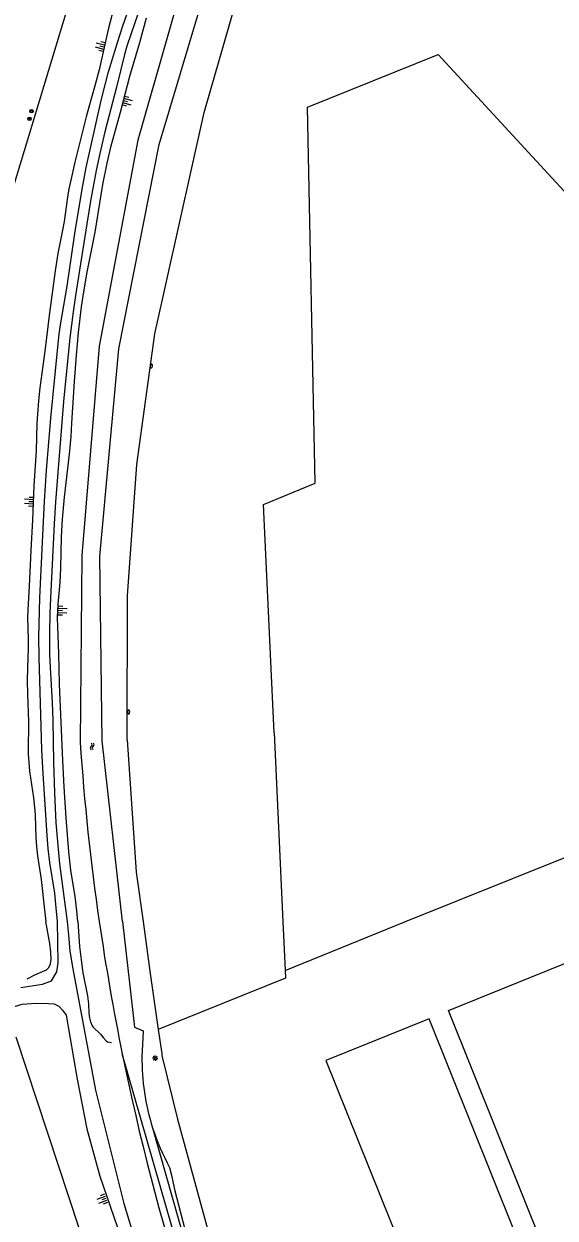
# Model space of a CAD drawing. Extents: x 126000 to 131009, y 393000 to 395500.
# Drawn here: x 130320.8 to 130441.7, y 393932.5 to 394204.3 of the extents above; entities that cross this region are included whole.
import ezdxf

# ---------------------------------------------------------------- set-up
doc = ezdxf.new("R2010")
doc.units = 0
for name, color, linetype in [('gg-afsc-hekwerk', 7, 'Continuous'), ('gg-bbg-hoofdgebouw', 7, 'Continuous'), ('gg-knt-bovenkant onderkant talud', 7, 'Continuous'), ('gg-knt-onverhard', 7, 'Continuous'), ('gg-kntw-bovenkant insteek waterloop', 7, 'Continuous'), ('gg-kntw-waterlijn', 7, 'Continuous'), ('gt-grn-groengrens', 7, 'Continuous'), ('gt-symb-boom', 7, 'Continuous'), ('gt-symb-brandkraan', 7, 'Continuous'), ('gt-symb-lichtmast', 7, 'Continuous'), ('gt-symb-talud symbool', 7, 'Continuous'), ('gt-symb-watersymbool', 7, 'Continuous')]:
    doc.layers.add(name, color=color, linetype=linetype)

# ---------------------------------------------------------------- blocks, each defined once
blk = doc.blocks.new('gt0-BR')
at = {"layer": 'gt-symb-brandkraan'}
for centre, radius, start, end in [((-0.24, 0), 0.206, 107.5669, 252.4331), ((0.6, -2.66), 3, 106.892, 107.5669), ((0, -0.69), 0.938, 73.108, 106.892), ((-0.6, -2.66), 3, 72.4331, 73.108), ((0.24, 0), 0.206, 287.567, 72.4331), ((0.6, 2.66), 3, 252.4331, 253.108), ((0, 0.69), 0.938, 253.108, 286.8921), ((-0.6, 2.66), 3, 286.8921, 287.567)]:
    blk.add_arc(centre, radius, start, end, dxfattribs=at)
blk = doc.blocks.new('gt0-TALUD_1')
at = {"layer": 'gt-symb-talud symbool'}
for p, q in [((-1, -1), (-1, 0)), ((-0.5, -2), (-0.5, 0)), ((0, -1), (0, 0)), ((0.5, -2), (0.5, 0)), ((1, -1), (1, 0))]:
    blk.add_line(p, q, dxfattribs=at)
blk = doc.blocks.new('gt0-WA')
at = {"layer": 'gt-symb-watersymbool'}
for centre, start, end in [((-0.32, 0.02), 28.0725, 151.9275), ((0.43, 0.42), 208.0725, 331.9275), ((-0.32, -0.43), 28.0725, 151.9275), ((0.43, -0.03), 208.0725, 331.9275)]:
    blk.add_arc(centre, 0.425, start, end, dxfattribs=at)
blk = doc.blocks.new('gt0-BOOM')
at = {"layer": 'gt-symb-boom'}
for radius in [0.4, 0.2]:
    blk.add_circle((0, 0), radius, dxfattribs=at)
blk = doc.blocks.new('gt0-LMAST')
at = {"layer": 'gt-symb-lichtmast'}
for p, q in [((-0.18, 0.17), (-0.45, 0.44)), ((0, 0.25), (0, 0.62)), ((0.17, 0.17), (0.44, 0.44)), ((-0.25, 0), (-0.63, 0)), ((-0.18, -0.18), (-0.45, -0.45)), ((0, -0.25), (0, -0.63)), ((0.44, -0.45), (0.17, -0.18)), ((0.25, 0), (0.62, 0))]:
    blk.add_line(p, q, dxfattribs=at)
blk.add_circle((0, 0), 0.25, dxfattribs=at)

msp = doc.modelspace()

# ---------------------------------------------------------------- linework, layer by layer
at = {"layer": 'gg-afsc-hekwerk'}
for p, q in [((130347.91, 394000), (130349.45, 393988.71)), ((130349.45, 393988.71), (130351.37, 393975.44)), ((130351.37, 393975.44), (130352.16, 393970.02))]:
    msp.add_line(p, q, dxfattribs=at)
for points in [[(130344.28, 394041.37), (130344.39, 394074.09), (130346.46, 394103.98), (130350.59, 394133.73), (130361.79, 394184.08), (130370.11, 394212.87), (130380.82, 394244.03), (130391.8, 394271.95), (130402.73, 394296.59), (130412.31, 394302.06)], [(130344.28, 394041.37), (130346.38, 394011.23), (130347.91, 394000)], [(130518.08, 393804.24), (130450.49, 393897.35), (130417.4, 393979.8), (130452.86, 393994.13)], [(130380.23, 393988.91), (130380.31, 393987.15), (130351.37, 393975.44)], [(130352.16, 393970.02), (130352.22, 393969.57), (130355.72, 393955.06), (130364.98, 393921.2), (130389.33, 393858.66), (130441.55, 393732.61)]]:
    msp.add_lwpolyline(points, dxfattribs=at)
at = {"layer": 'gg-bbg-hoofdgebouw'}
for points in [[(130377.72, 394042.99), (130375.32, 394094.92), (130387.1, 394099.72), (130385.31, 394185.32), (130415.06, 394197.31), (130463.41, 394144.89), (130473.05, 394148.65), (130472.77, 394149.32), (130472.52, 394149.22), (130472.4, 394149.52), (130486.56, 394155.2)], [(130377.72, 394042.99), (130379.7, 394000), (130380.23, 393988.91)], [(130380.23, 393988.91), (130407.67, 394000), (130444.5, 394014.83)], [(130402.64, 393858), (130402.88, 393857.66), (130403.39, 393858.03), (130459.16, 393781.07), (130504.62, 393814.17), (130446.66, 393894.17), (130413.01, 393977.88), (130389.49, 393968.43), (130421.42, 393889.08), (130401.98, 393875.06)]]:
    msp.add_lwpolyline(points, dxfattribs=at)
at = {"layer": 'gg-knt-bovenkant onderkant talud'}
for points in [[(130347.88, 394231.88), (130347.94, 394230.89), (130347.91, 394229.88), (130347.35, 394225.15), (130347.01, 394223.19), (130346.76, 394222.11), (130346.17, 394220.21), (130345.06, 394217.41), (130342.92, 394212.5), (130341.76, 394209.37), (130340.87, 394206.5), (130339.96, 394202.96), (130337.95, 394193.82), (130336.97, 394190.12), (130335.54, 394185.32)], [(130333.05, 394000), (130332.83, 394002.44), (130332.42, 394005.75), (130331.49, 394011.68), (130331.02, 394015.9), (130330.41, 394023.64), (130329.95, 394030.64), (130329.64, 394036.63), (130328.9, 394054.02), (130328.73, 394061.01), (130328.5, 394067.11), (130328.47, 394069.11), (130328.6, 394072.2), (130329.01, 394077.19), (130329.21, 394080.42), (130329.37, 394087.57), (130329.59, 394091.56), (130330.03, 394096.55), (130331.15, 394106.36), (130331.53, 394110.39), (130331.73, 394113.38), (130332.28, 394122.87), (130332.74, 394128.85), (130333.24, 394134.05), (130333.93, 394139.88), (130334.35, 394142.85), (130335.17, 394147.78), (130337.01, 394156.86), (130338.77, 394167.7), (130339.75, 394172.6), (130340.68, 394176.49), (130342.8, 394184.15), (130344.93, 394192.38), (130347.2, 394200.05), (130348.66, 394205.63)], [(130335.54, 394185.32), (130334.94, 394183.1), (130332.41, 394172.8), (130331.44, 394168.71), (130331.03, 394166.76), (130330.68, 394164.79), (130329.92, 394159.27), (130329.58, 394157.3), (130328.54, 394151.99), (130327.91, 394148.04), (130326.59, 394138.54), (130325.52, 394129.82), (130324.4, 394121.45), (130324.08, 394118.47), (130323.85, 394115.48), (130323.75, 394113.39), (130323.55, 394107.15), (130323.02, 394099.16), (130322.73, 394091.38), (130322.34, 394084.4), (130321.99, 394076.32), (130321.73, 394072.33), (130321.64, 394069.33), (130321.76, 394064.14), (130321.73, 394062.14), (130321.57, 394057.75), (130321.53, 394054.75), (130321.57, 394051.75), (130321.83, 394045.51), (130321.84, 394044.12), (130321.76, 394040.12), (130321.78, 394038.12), (130321.89, 394036.24), (130322.1, 394034.25), (130322.98, 394028.19), (130323.3, 394025.21), (130323.35, 394024.21), (130323.48, 394019.21), (130323.62, 394016.98), (130323.88, 394014.99), (130324.73, 394009.62), (130325.44, 394002.65), (130325.81, 394000)], [(130321.51, 393986.99), (130323.26, 393987.92), (130325.03, 393988.62), (130325.95, 393989.06), (130326.5, 393989.55), (130326.88, 393990.42), (130327, 393991.46), (130326.93, 393993.08), (130326.66, 393995.04), (130325.81, 394000)], [(130333.05, 394000), (130333.48, 393994.32), (130333.8, 393991.32), (130334.23, 393988.35), (130335.28, 393983.08), (130335.49, 393981.3), (130335.6, 393979.17), (130335.71, 393978.14), (130335.93, 393977.17), (130336.32, 393976.31), (130336.55, 393975.99), (130338.22, 393974.41), (130338.86, 393973.61), (130339.52, 393972.86), (130339.83, 393972.64), (130340.73, 393972.47)], [(130344.84, 393884.56), (130347.77, 393886.55), (130319.04, 393973.7)]]:
    msp.add_lwpolyline(points, dxfattribs=at)
at = {"layer": 'gg-knt-onverhard'}
for points in [[(130347.61, 394209.14), (130345.1, 394201.87), (130344.23, 394199.2), (130343.68, 394197.28), (130341.84, 394189.83), (130339.22, 394179.69), (130338.07, 394174.77), (130337.24, 394170.86), (130336.02, 394164.37), (130335.08, 394158.78), (130332.51, 394142.48), (130331.97, 394138.75), (130331.24, 394132.79), (130329.8, 394118.37), (130328, 394095.54), (130327.7, 394090.54), (130326.92, 394075.22), (130326.71, 394070.22), (130326.59, 394065.49), (130326.63, 394060.8), (130326.76, 394057.8), (130327.23, 394049.82), (130327.37, 394045.76), (130327.52, 394036.27), (130327.74, 394029.27), (130328.09, 394022.48), (130328.56, 394016.5), (130328.9, 394013.18), (130330.62, 394000), (130330.94, 393996.97), (130331.26, 393993.31), (130331.93, 393989.23), (130337.05, 393961.63), (130343.56, 393935.84), (130347.9, 393921.36)], [(130320.1, 393985.01), (130325.06, 393985.76), (130327.06, 393986.56), (130328.29, 393988.54), (130328.58, 393990.61), (130328.4, 394000), (130328.17, 394003.1), (130327.8, 394006.5), (130326.72, 394013.42), (130326.34, 394016.64), (130326.08, 394019.63), (130325.14, 394033.71), (130324.87, 394039.11), (130324.69, 394044.41), (130324.3, 394060.1), (130324.22, 394064.69), (130324.23, 394067.69), (130324.38, 394073.69), (130325.04, 394086.3), (130325.48, 394095.68), (130325.96, 394102.66), (130326.94, 394114.52), (130328.53, 394130.67), (130328.85, 394133.65), (130329.14, 394135.75), (130330.6, 394144.6), (130332.4, 394156.58), (130334.04, 394166.62), (130334.98, 394171.59), (130338.39, 394186.79), (130339.34, 394190.67), (130340.08, 394193.37), (130342.08, 394200), (130343.3, 394203.81), (130344.66, 394207.68)], [(130316.91, 393980.14), (130320.39, 393981.21), (130323.58, 393981.48), (130326.38, 393981.38), (130327.69, 393981.27), (130328.71, 393980.8), (130329.61, 393979.83), (130330.39, 393978.71), (130332.92, 393964.19), (130335.14, 393952.87), (130338.08, 393942.07), (130342.89, 393928.24), (130352.25, 393896.69), (130353.53, 393892.59), (130354.23, 393889.27), (130354.64, 393886.96), (130354.46, 393883.62), (130354.12, 393880.34), (130353.74, 393877.45), (130353.26, 393875.05)]]:
    msp.add_lwpolyline(points, dxfattribs=at)
at = {"layer": 'gg-kntw-bovenkant insteek waterloop'}
msp.add_line((130343.24, 394000), (130345.95, 393976.02), dxfattribs=at)
for points in [[(130343.24, 394000), (130338.59, 394041.1), (130338.04, 394083.04), (130342.39, 394130.29), (130351.61, 394176.78), (130365.92, 394224.8), (130383.89, 394271.79), (130395.7, 394291.95), (130392.63, 394293.16)], [(130374.84, 394261.44), (130360.71, 394226.6), (130346.72, 394177.82), (130337.9, 394130.91), (130334, 394083.32), (130333.59, 394040.85)], [(130345.95, 393976.02), (130347.91, 393975.16), (130347.7, 393970.49), (130347.67, 393969.39)]]:
    msp.add_lwpolyline(points, dxfattribs=at)
for centre, radius, start, end in [((130869.14, 394077.11), 536.77, 183.8736, 188.26), ((130869.7, 394077.18), 537.33, 188.258, 191.5119), ((130869.85, 394077.19), 537.49, 191.5104, 203.7931), ((130398.71, 393968.6), 51.05, 179.1174, 197.7241), ((130398.73, 393968.61), 51.06, 197.7251, 208.7397), ((130638.73, 394007), 291.65, 192.4644, 203.823)]:
    msp.add_arc(centre, radius, start, end, dxfattribs=at)
at = {"layer": 'gg-kntw-waterlijn'}
for points in [[(130355.95, 393925.38), (130343.17, 393969.94)], [(130350.09, 393953.06), (130360.63, 393915.89)]]:
    msp.add_lwpolyline(points, dxfattribs=at)
at = {"layer": 'gt-grn-groengrens'}
msp.add_lwpolyline([(130315.63, 394135.5), (130316.75, 394139.09), (130318.2, 394166.41), (130339.85, 394237.91)], dxfattribs=at)

# ---------------------------------------------------------------- block references
at = {"layer": 'gt-symb-boom'}
for p in [(130322.51, 394184.39), (130322.06, 394182.66)]:
    msp.add_blockref('gt0-BOOM', p, dxfattribs=at)
at = {"layer": 'gt-symb-brandkraan'}
for p, rotation in [((130349.81, 394126.41), 80.20785375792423), ((130344.62, 394047.71), 92.00653893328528)]:
    msp.add_blockref('gt0-BR', p, dxfattribs=dict(at, rotation=rotation))
at = {"layer": 'gt-symb-lichtmast'}
msp.add_blockref('gt0-LMAST', (130350.66, 393968.94), dxfattribs=at)
at = {"layer": 'gt-symb-talud symbool'}
for p, xscale, yscale, rotation in [((130339.04, 394199.02), 1.000004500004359, 1.000004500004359, -103.59156043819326), ((130343.43, 394186.77), 1.0002639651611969, 1.0002639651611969, 75.40804379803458), ((130322.92, 394095.55), 0.9998624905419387, 0.9998624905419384, -93.49769525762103), ((130328.61, 394070.76), 0.9997609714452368, 0.9997609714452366, 87.76436310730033), ((130339.52, 393937.09), 0.9999404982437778, 0.9999404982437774, -70.06095208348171)]:
    msp.add_blockref('gt0-TALUD_1', p, dxfattribs=dict(at, xscale=xscale, yscale=yscale, rotation=rotation))
at = {"layer": 'gt-symb-watersymbool', "rotation": 90.74480317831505}
msp.add_blockref('gt0-WA', (130336.3, 394039.82), dxfattribs=at)

doc.saveas('drawing.dxf')
